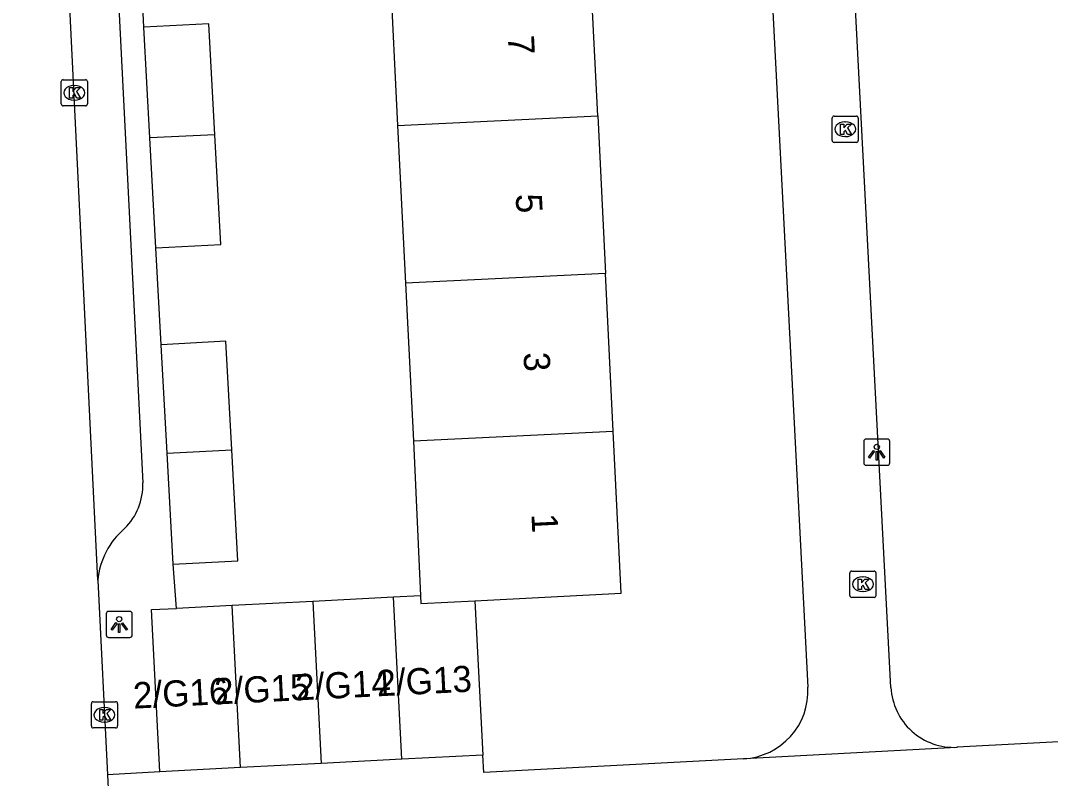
# Model space of a CAD drawing. Extents: x 161084 to 161928, y 385355 to 386522.
# Drawn here: x 161467.94 to 161507.27, y 385455.96 to 385484.89 of the extents above; entities that cross this region are included whole.
import ezdxf

# ---------------------------------------------------------------- set-up
doc = ezdxf.new("R2010")
doc.units = 0
for name, color, linetype in [('IMGEO_Kolk', 7, 'Continuous'), ('IMGEO_Lichtpunt', 7, 'Continuous'), ('IMGEO_Pand', 7, 'Continuous'), ('IMGEO_Pand_nummerreeks', 7, 'Continuous'), ('IMGEO_Rijbaan_lokaal_open', 7, 'Continuous'), ('IMGEO_Voetpad_open', 7, 'Continuous')]:
    doc.layers.add(name, color=color, linetype=linetype)

msp = doc.modelspace()

# ---------------------------------------------------------------- linework, layer by layer
at = {"layer": 'IMGEO_Kolk'}
for p, q in [((161469.492, 385481.709), (161469.492, 385482.561)), ((161469.567, 385482.635), (161470.419, 385482.635)), ((161469.98, 385482.415), (161470.005, 385482.415)), ((161470.493, 385482.561), (161470.493, 385481.709)), ((161470.419, 385481.635), (161469.567, 385481.635)), ((161470.003, 385481.855), (161469.978, 385481.855)), ((161498.935, 385480.316), (161498.935, 385481.168)), ((161499.01, 385481.242), (161499.862, 385481.242)), ((161499.936, 385481.168), (161499.936, 385480.316)), ((161499.423, 385481.022), (161499.448, 385481.022)), ((161499.446, 385480.462), (161499.421, 385480.462)), ((161499.862, 385480.242), (161499.01, 385480.242)), ((161499.686, 385463.874), (161500.538, 385463.874)), ((161499.611, 385462.948), (161499.611, 385463.8)), ((161500.099, 385463.654), (161500.124, 385463.654)), ((161500.612, 385463.8), (161500.612, 385462.948)), ((161500.122, 385463.094), (161500.097, 385463.094)), ((161500.538, 385462.874), (161499.686, 385462.874)), ((161470.646, 385457.963), (161470.646, 385458.815)), ((161470.721, 385458.889), (161471.573, 385458.889)), ((161471.647, 385458.815), (161471.647, 385457.963)), ((161471.134, 385458.669), (161471.159, 385458.669)), ((161471.157, 385458.109), (161471.132, 385458.109)), ((161471.573, 385457.889), (161470.721, 385457.889))]:
    msp.add_line(p, q, dxfattribs=at)
for points in [[(161469.492, 385481.709), (161469.492, 385482.561)], [(161469.567, 385482.635), (161470.419, 385482.635)], [(161469.813, 385482.335), (161469.936, 385482.335), (161469.936, 385482.184), (161470.066, 385482.335), (161470.23, 385482.335), (161470.084, 385482.184), (161470.237, 385481.935), (161470.085, 385481.935), (161470, 385482.099), (161469.936, 385482.032), (161469.936, 385481.935), (161469.813, 385481.935), (161469.813, 385482.335)], [(161470.493, 385482.561), (161470.493, 385481.709)], [(161470.419, 385481.635), (161469.567, 385481.635)], [(161498.935, 385480.316), (161498.935, 385481.168)], [(161499.01, 385481.242), (161499.862, 385481.242)], [(161499.936, 385481.168), (161499.936, 385480.316)], [(161499.256, 385480.942), (161499.379, 385480.942), (161499.379, 385480.791), (161499.509, 385480.942), (161499.673, 385480.942), (161499.527, 385480.791), (161499.68, 385480.542), (161499.528, 385480.542), (161499.443, 385480.706), (161499.379, 385480.639), (161499.379, 385480.542), (161499.256, 385480.542), (161499.256, 385480.942)], [(161499.862, 385480.242), (161499.01, 385480.242)], [(161499.686, 385463.874), (161500.538, 385463.874)], [(161499.611, 385462.948), (161499.611, 385463.8)], [(161499.932, 385463.574), (161500.055, 385463.574), (161500.055, 385463.423), (161500.185, 385463.574), (161500.349, 385463.574), (161500.203, 385463.423), (161500.356, 385463.174), (161500.204, 385463.174), (161500.119, 385463.338), (161500.055, 385463.271), (161500.055, 385463.174), (161499.932, 385463.174), (161499.932, 385463.574)], [(161500.612, 385463.8), (161500.612, 385462.948)], [(161500.538, 385462.874), (161499.686, 385462.874)], [(161470.646, 385457.963), (161470.646, 385458.815)], [(161470.721, 385458.889), (161471.573, 385458.889)], [(161471.647, 385458.815), (161471.647, 385457.963)], [(161470.967, 385458.589), (161471.09, 385458.589), (161471.09, 385458.438), (161471.22, 385458.589), (161471.384, 385458.589), (161471.238, 385458.438), (161471.391, 385458.189), (161471.239, 385458.189), (161471.154, 385458.353), (161471.09, 385458.286), (161471.09, 385458.189), (161470.967, 385458.189), (161470.967, 385458.589)], [(161471.573, 385457.889), (161470.721, 385457.889)]]:
    msp.add_lwpolyline(points, dxfattribs=at)
for centre, start, end in [((161469.569, 385482.559), 91.552, 178.448), ((161469.569, 385482.559), 91.552, 178.448), ((161470.417, 385482.559), 1.552, 88.448), ((161470.417, 385482.559), 1.552, 88.448), ((161469.569, 385481.711), 181.552, 268.448), ((161469.569, 385481.711), 181.552, 268.448), ((161470.417, 385481.711), 271.552, 358.448), ((161470.417, 385481.711), 271.552, 358.448), ((161499.012, 385481.166), 91.552, 178.448), ((161499.012, 385481.166), 91.552, 178.448), ((161499.86, 385481.166), 1.552, 88.448), ((161499.86, 385481.166), 1.552, 88.448), ((161499.012, 385480.318), 181.552, 268.448), ((161499.012, 385480.318), 181.552, 268.448), ((161499.86, 385480.318), 271.552, 358.448), ((161499.86, 385480.318), 271.552, 358.448), ((161499.688, 385463.798), 91.552, 178.448), ((161499.688, 385463.798), 91.552, 178.448), ((161500.536, 385463.798), 1.552, 88.448), ((161500.536, 385463.798), 1.552, 88.448), ((161499.688, 385462.95), 181.552, 268.448), ((161499.688, 385462.95), 181.552, 268.448), ((161500.536, 385462.95), 271.552, 358.448), ((161500.536, 385462.95), 271.552, 358.448), ((161470.723, 385458.813), 91.552, 178.448), ((161470.723, 385458.813), 91.552, 178.448), ((161471.571, 385458.813), 1.552, 88.448), ((161471.571, 385458.813), 1.552, 88.448), ((161470.723, 385457.965), 181.552, 268.448), ((161470.723, 385457.965), 181.552, 268.448), ((161471.571, 385457.965), 271.552, 358.448), ((161471.571, 385457.965), 271.552, 358.448)]:
    msp.add_arc(centre, 0.0765, start, end, dxfattribs=at)
for centre, major_axis, ratio, start_param, end_param in [((161469.979, 385482.135), (-0.387, 0.002), 0.722429, 4.712389, 7.853982), ((161470.004, 385482.135), (-0.39, 0.002), 0.717154, 1.570796, 4.712389), ((161499.422, 385480.742), (-0.387, 0.002), 0.722429, 4.712389, 7.853982), ((161499.447, 385480.742), (-0.39, 0.002), 0.717154, 1.570796, 4.712389), ((161500.098, 385463.374), (-0.387, 0.002), 0.722429, 4.712389, 7.853982), ((161500.123, 385463.374), (-0.39, 0.002), 0.717154, 1.570796, 4.712389), ((161471.133, 385458.389), (-0.387, 0.002), 0.722429, 4.712389, 7.853982), ((161471.158, 385458.389), (-0.39, 0.002), 0.717154, 1.570796, 4.712389)]:
    msp.add_ellipse(centre, major_axis=major_axis, ratio=ratio, start_param=start_param, end_param=end_param, dxfattribs=at)
at = {"layer": 'IMGEO_Lichtpunt'}
for p, q in [((161500.143, 385468.819), (161500.143, 385468.012)), ((161500.143, 385468.819), (161500.143, 385468.012)), ((161501.045, 385468.914), (161500.237, 385468.914)), ((161501.045, 385468.914), (161500.237, 385468.914)), ((161501.139, 385468.012), (161501.139, 385468.819)), ((161501.139, 385468.012), (161501.139, 385468.819)), ((161500.237, 385467.918), (161501.045, 385467.918)), ((161500.237, 385467.918), (161501.045, 385467.918)), ((161471.212, 385462.244), (161471.212, 385461.437)), ((161471.212, 385462.244), (161471.212, 385461.437)), ((161472.114, 385462.339), (161471.306, 385462.339)), ((161472.114, 385462.339), (161471.306, 385462.339)), ((161472.208, 385461.437), (161472.208, 385462.244)), ((161472.208, 385461.437), (161472.208, 385462.244)), ((161471.306, 385461.343), (161472.114, 385461.343)), ((161471.306, 385461.343), (161472.114, 385461.343))]:
    msp.add_line(p, q, dxfattribs=at)
for points in [[(161500.517, 385468.483), (161500.556, 385468.455), (161500.368, 385468.193), (161500.33, 385468.22), (161500.517, 385468.483)], [(161500.619, 385468.435), (161500.666, 385468.435), (161500.666, 385468.113), (161500.619, 385468.113), (161500.619, 385468.435)], [(161500.729, 385468.455), (161500.767, 385468.482), (161500.954, 385468.22), (161500.915, 385468.192), (161500.729, 385468.455)], [(161471.586, 385461.908), (161471.625, 385461.88), (161471.437, 385461.618), (161471.399, 385461.645), (161471.586, 385461.908)], [(161471.688, 385461.86), (161471.735, 385461.86), (161471.735, 385461.538), (161471.688, 385461.538), (161471.688, 385461.86)], [(161471.798, 385461.88), (161471.836, 385461.907), (161472.023, 385461.645), (161471.984, 385461.617), (161471.798, 385461.88)]]:
    msp.add_lwpolyline(points, dxfattribs=at)
for centre in [(161500.642, 385468.617), (161471.711, 385462.042)]:
    msp.add_circle(centre, 0.0994, dxfattribs=at)
for centre, start, end in [((161500.237, 385468.819), 90, 180), ((161500.237, 385468.819), 90, 180), ((161501.045, 385468.819), 0, 90), ((161501.045, 385468.819), 0, 90), ((161500.237, 385468.012), 180, 270), ((161500.237, 385468.012), 180, 270), ((161501.045, 385468.012), 270, 0), ((161501.045, 385468.012), 270, 360), ((161471.306, 385462.244), 90, 180), ((161471.306, 385462.244), 90, 180), ((161472.114, 385462.244), 0, 90), ((161472.114, 385462.244), 0, 90), ((161471.306, 385461.437), 180, 270), ((161471.306, 385461.437), 180, 270), ((161472.114, 385461.437), 270, 0), ((161472.114, 385461.437), 270, 360)]:
    msp.add_arc(centre, 0.0946, start, end, dxfattribs=at)
at = {"layer": 'IMGEO_Pand'}
for points in [[(161489.985, 385481.257), (161489.687, 385487.276)], [(161482.044, 385486.899), (161482.344, 385480.88)], [(161475.362, 385480.535), (161475.133, 385484.768), (161472.655, 385484.634)], [(161472.883, 385480.413), (161472.655, 385484.634)], [(161482.344, 385480.88), (161489.985, 385481.257)], [(161489.985, 385481.257), (161490.282, 385475.239)], [(161482.344, 385480.88), (161482.643, 385474.862)], [(161475.362, 385480.535), (161472.883, 385480.413)], [(161473.11, 385476.21), (161472.883, 385480.413)], [(161473.11, 385476.21), (161475.588, 385476.343), (161475.362, 385480.535)], [(161490.282, 385475.239), (161482.643, 385474.862)], [(161490.579, 385469.22), (161490.282, 385475.239)], [(161482.643, 385474.862), (161482.943, 385468.843)], [(161476.01, 385468.501), (161475.779, 385472.648), (161473.306, 385472.511)], [(161473.535, 385468.379), (161473.306, 385472.511)], [(161482.943, 385468.843), (161490.579, 385469.22)], [(161485.288, 385462.74), (161490.885, 385463.029), (161490.579, 385469.22)], [(161482.943, 385468.843), (161483.211, 385462.932)], [(161473.535, 385468.379), (161476.01, 385468.501)], [(161473.771, 385464.136), (161473.535, 385468.379)], [(161473.771, 385464.136), (161476.245, 385464.273), (161476.01, 385468.501)], [(161479.109, 385462.721), (161476.028, 385462.563)], [(161482.191, 385462.88), (161479.109, 385462.721)], [(161479.109, 385462.721), (161479.428, 385456.535)], [(161483.211, 385462.932), (161482.191, 385462.88)], [(161482.509, 385456.694), (161482.191, 385462.88)], [(161483.211, 385462.932), (161483.226, 385462.633), (161485.288, 385462.74)], [(161485.288, 385462.74), (161485.591, 385456.852)], [(161473.264, 385456.218), (161472.945, 385462.404), (161473.897, 385462.453)], [(161476.028, 385462.563), (161473.897, 385462.453)], [(161476.346, 385456.376), (161476.028, 385462.563)], [(161485.591, 385456.852), (161482.509, 385456.694)], [(161476.346, 385456.376), (161473.264, 385456.218)], [(161479.428, 385456.535), (161476.346, 385456.376)], [(161482.509, 385456.694), (161479.428, 385456.535)]]:
    msp.add_lwpolyline(points, dxfattribs=at)
at = {"layer": 'IMGEO_Rijbaan_lokaal_open'}
for points in [[(161470.894, 385463.528), (161469.115, 385500), (161467.943, 385521.882)], [(161470.894, 385463.528), (161471.256, 385456.104)], [(161471.256, 385456.104), (161471.295, 385455.308), (161468.791, 385455.186)]]:
    msp.add_lwpolyline(points, dxfattribs=at)
at = {"layer": 'IMGEO_Voetpad_open'}
for points in [[(161501.185, 385459.434), (161500, 385482.173), (161499.071, 385500), (161497.649, 385527.286)], [(161494.517, 385526.983), (161495.914, 385500), (161498.014, 385459.443)], [(161471.207, 385494.99), (161472.612, 385467.241)], [(161472.655, 385484.634), (161472.473, 385488.338)], [(161473.306, 385472.511), (161473.11, 385476.21)], [(161473.897, 385462.453), (161473.771, 385464.136)], [(161518.17, 385458.443), (161517.01, 385458.411), (161517.076, 385457.851), (161503.718, 385457.15)], [(161503.718, 385457.15), (161503.682, 385457.141), (161495.592, 385456.709), (161495.554, 385456.711)], [(161495.554, 385456.711), (161485.631, 385456.187), (161485.591, 385456.852)], [(161473.264, 385456.218), (161471.256, 385456.104)]]:
    msp.add_lwpolyline(points, dxfattribs=at)
for centre, radius, start, end in [((161470.276, 385467.164), 2.337, 314.5269, 1.8816), ((161473.79, 385463.277), 2.907, 130.1662, 175.0407), ((161495.416, 385459.309), 2.602, 273.0483, 2.9494), ((161503.592, 385459.557), 2.41, 182.9241, 272.994)]:
    msp.add_arc(centre, radius, start, end, dxfattribs=at)

# ---------------------------------------------------------------- texts
at = {"layer": 'IMGEO_Pand_nummerreeks'}
for s, rotation, p in [('7', 272.8275, (161486.55, 385484.307)), ('5', 272.8275, (161486.849, 385478.26)), ('3', 272.8275, (161487.148, 385472.213)), ('1', 272.8275, (161487.451, 385466.052)), ('2/G13', 2.8864, (161481.561, 385459.093)), ('2/G15', 2.8864, (161475.363, 385458.781)), ('2/G14', 2.8864, (161478.462, 385458.937)), ('2/G16', 2.8864, (161472.264, 385458.625))]:
    msp.add_text(s, height=1, rotation=rotation, dxfattribs=at).set_placement(p)

doc.saveas('drawing.dxf')
